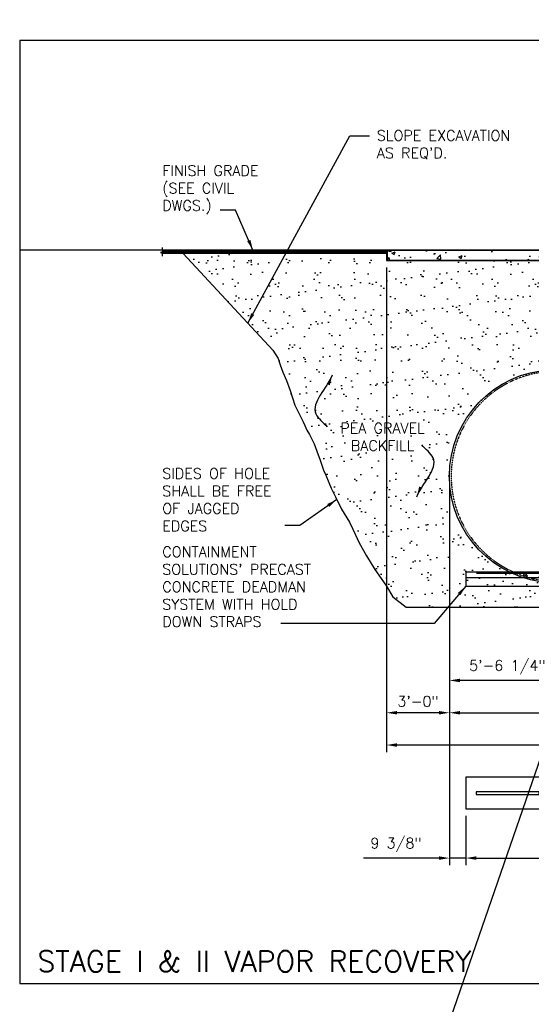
# Model space of a CAD drawing. Extents: x -169 to 7270, y -140 to 2984.
# Tile 572 of 656: x 6182 to 6475, y 552 to 1116. Entities that reach past the tile are written whole.
import ezdxf

# ---------------------------------------------------------------- set-up
doc = ezdxf.new("R2010")
doc.units = 0
doc.header["$MEASUREMENT"] = 0
doc.header["$PDSIZE"] = 1
doc.linetypes.add('HIDDEN3', pattern=[0.1875, 0.125, -0.0625])
doc.layers.get('0').update_dxf_attribs({"color": 255, "linetype": 'CONTINUOUS'})
doc.layers.get('DEFPOINTS').update_dxf_attribs({"linetype": 'CONTINUOUS'})
for name, color, linetype in [('CONCRETE-HATCH', 2, 'CONTINUOUS'), ('DIM', 3, 'CONTINUOUS'), ('FREEZE-OUTLINE-TITLES', 60, 'CONTINUOUS'), ('PEAGRAVEL-HATCH', 3, 'CONTINUOUS'), ('TANK-ANCHOR', 4, 'CONTINUOUS'), ('TANK-HOLE', 5, 'CONTINUOUS'), ('TANK-SLAB', 6, 'CONTINUOUS'), ('TANK-UST', 5, 'CONTINUOUS'), ('TEXT', 3, 'CONTINUOUS')]:
    doc.layers.add(name, color=color, linetype=linetype)
doc.layers.add('FREEZE-LINES', color=8, linetype='CONTINUOUS', plot=False)
doc.styles.add('SIMPLEX', font='simplex')
doc.dimstyles.new('DIM64', dxfattribs={"dimscale": 64, "dimtxt": 0.09375, "dimasz": 0.09375, "dimexe": 0.0625, "dimexo": 0.0625, "dimgap": 0.046875, "dimtad": 1, "dimdec": 4, "dimzin": 3, "dimdsep": 46, "dimlunit": 4, "dimtxsty": 'SIMPLEX', "dimcen": 0, "dimclrd": 256, "dimclre": 256, "dimclrt": 256, "dimadec": 0, "dimazin": 0, "dimtfac": 1, "dimtdec": 4, "dimtmove": 0, "dimatfit": 3, "dimfxl": 1, "dimfrac": 2, "dimtolj": 1, "dimtzin": 0, "dimarcsym": 0})

# ---------------------------------------------------------------- blocks, each defined once
blk = doc.blocks.new('*D57')
at = {"layer": 'DEFPOINTS', "color": 0, "transparency": 16777216}
for p in [(6427.69, 854.52), (6972.44, 854.52), (6972.44, 719.02)]:
    blk.add_point(p, dxfattribs=at)
at = {"layer": 'DIM', "lineweight": -2, "transparency": 16777216}
for p, q in [((6427.69, 850.52), (6427.69, 715.02)), ((6972.44, 850.52), (6972.44, 715.02)), ((6433.69, 719.02), (6966.44, 719.02))]:
    blk.add_line(p, q, dxfattribs=at)
at = {"layer": 'DIM', "transparency": 16777216}
for points in [[(6433.69, 720.02), (6433.69, 718.02), (6427.69, 719.02)], [(6966.44, 720.02), (6966.44, 718.02), (6972.44, 719.02)]]:
    blk.add_solid(points, dxfattribs=at)
at = {"layer": 'DIM', "transparency": 16777216, "insert": (6700.07, 726.59), "char_height": 6, "attachment_point": 5, "style": 'SIMPLEX'}
blk.add_mtext('\\A1;45\'-4 3/4" (TANK LENGTH)', dxfattribs=at)
blk = doc.blocks.new('*D66')
at = {"layer": 'DEFPOINTS', "color": 0, "transparency": 16777216}
for p in [(6427.69, 854.52), (6427.69, 737.52), (6493.94, 737.52)]:
    blk.add_point(p, dxfattribs=at)
at = {"layer": 'DIM', "lineweight": -2, "transparency": 16777216}
for p, q in [((6427.69, 850.52), (6427.69, 733.52)), ((6487.94, 737.52), (6433.69, 737.52))]:
    blk.add_line(p, q, dxfattribs=at)
at = {"layer": 'DIM', "transparency": 16777216}
for points in [[(6433.69, 738.52), (6433.69, 736.52), (6427.69, 737.52)], [(6487.94, 738.52), (6487.94, 736.52), (6493.94, 737.52)]]:
    blk.add_solid(points, dxfattribs=at)
at = {"layer": 'DIM', "transparency": 16777216, "insert": (6460.82, 745.09), "char_height": 6, "attachment_point": 5, "style": 'SIMPLEX'}
blk.add_mtext('\\A1;5\'-6 1/4"', dxfattribs=at)
blk = doc.blocks.new('*D74')
at = {"layer": 'DEFPOINTS', "color": 0, "transparency": 16777216}
for p in [(6391.69, 978.01), (7015.7, 978.3), (6391.69, 700.52)]:
    blk.add_point(p, dxfattribs=at)
at = {"layer": 'DIM', "lineweight": -2, "transparency": 16777216}
for p, q in [((6391.69, 974.01), (6391.69, 696.52)), ((7015.7, 974.3), (7015.7, 696.52)), ((7009.7, 700.52), (6397.69, 700.52))]:
    blk.add_line(p, q, dxfattribs=at)
at = {"layer": 'DIM', "transparency": 16777216}
for points in [[(6397.69, 701.52), (6397.69, 699.52), (6391.69, 700.52)], [(7009.7, 701.52), (7009.7, 699.52), (7015.7, 700.52)]]:
    blk.add_solid(points, dxfattribs=at)
at = {"layer": 'DIM', "transparency": 16777216, "insert": (6703.7, 708.09), "char_height": 6, "attachment_point": 5, "style": 'SIMPLEX'}
blk.add_mtext('\\A1;52\'-0" (F.V. TANK SLAB)', dxfattribs=at)
blk = doc.blocks.new('*D75')
at = {"layer": 'DEFPOINTS', "color": 0, "transparency": 16777216}
for p in [(6391.69, 978.01), (6391.69, 719.02), (6427.69, 719.02)]:
    blk.add_point(p, dxfattribs=at)
at = {"layer": 'DIM', "lineweight": -2, "transparency": 16777216}
for p, q in [((6391.69, 974.01), (6391.69, 715.02)), ((6421.69, 719.02), (6397.69, 719.02))]:
    blk.add_line(p, q, dxfattribs=at)
at = {"layer": 'DIM', "transparency": 16777216}
for points in [[(6397.69, 720.02), (6397.69, 718.02), (6391.69, 719.02)], [(6421.69, 720.02), (6421.69, 718.02), (6427.69, 719.02)]]:
    blk.add_solid(points, dxfattribs=at)
at = {"layer": 'DIM', "transparency": 16777216, "insert": (6409.69, 725.59), "char_height": 6, "attachment_point": 5, "style": 'SIMPLEX'}
blk.add_mtext('\\A1;3\'-0"', dxfattribs=at)
blk = doc.blocks.new('*D78')
at = {"layer": 'DEFPOINTS', "color": 0, "transparency": 16777216}
for p in [(6427.69, 850.52), (6437.05, 664.02), (6437.05, 635.77)]:
    blk.add_point(p, dxfattribs=at)
at = {"layer": 'DIM', "lineweight": -2, "transparency": 16777216}
for p, q in [((6427.69, 846.52), (6427.69, 631.77)), ((6437.05, 660.02), (6437.05, 631.77)), ((6421.69, 635.77), (6378.55, 635.77)), ((6437.05, 635.77), (6427.69, 635.77)), ((6443.05, 635.77), (6449.05, 635.77))]:
    blk.add_line(p, q, dxfattribs=at)
at = {"layer": 'DIM', "transparency": 16777216}
for points in [[(6421.69, 636.77), (6421.69, 634.77), (6427.69, 635.77)], [(6443.05, 636.77), (6443.05, 634.77), (6437.05, 635.77)]]:
    blk.add_solid(points, dxfattribs=at)
at = {"layer": 'DIM', "transparency": 16777216, "insert": (6397.12, 643.34), "char_height": 6, "attachment_point": 5, "style": 'SIMPLEX'}
blk.add_mtext('\\A1;9 3/8"', dxfattribs=at)
blk = doc.blocks.new('*D79')
at = {"layer": 'DEFPOINTS', "color": 0, "transparency": 16777216}
for p in [(6437.05, 635.77), (6959.05, 635.77), (6959.05, 635.77)]:
    blk.add_point(p, dxfattribs=at)
at = {"layer": 'DIM', "lineweight": -2, "transparency": 16777216}
blk.add_line((6443.05, 635.77), (6953.05, 635.77), dxfattribs=at)
at = {"layer": 'DIM', "transparency": 16777216}
for points in [[(6443.05, 636.77), (6443.05, 634.77), (6437.05, 635.77)], [(6953.05, 636.77), (6953.05, 634.77), (6959.05, 635.77)]]:
    blk.add_solid(points, dxfattribs=at)
at = {"layer": 'DIM', "transparency": 16777216, "insert": (6698.05, 642.34), "char_height": 6, "attachment_point": 5, "style": 'SIMPLEX'}
blk.add_mtext('\\A1;43\'-6"', dxfattribs=at)

msp = doc.modelspace()

# ---------------------------------------------------------------- hatches: boundary and pattern name
at = {"layer": 'CONCRETE-HATCH'}
h = msp.add_hatch(dxfattribs=at)
h.set_pattern_fill('AR-CONC', color=256, scale=2.67, style=0)
h.set_pattern_definition([(50, (6391.976, 978.296), (19.1508, -1.6755), [2.0025, -22.0275]), (355, (6391.976, 978.296), (-3.7047, 20.0835), [1.602, -17.622]), (100.451, (6393.571, 978.156), (15.4462, 18.408), [1.702, -18.7205]), (46.184, (6391.976, 983.636), (28.4953, -4.4194), [3.004, -33.041]), (96.636, (6394.35, 983.268), (24.9555, 26.009), [2.553, -28.081]), (351.184, (6391.976, 983.636), (24.9555, 26.009), [2.403, -26.433]), (21, (6394.646, 982.301), (15.9374, -10.75), [2.0025, -22.0275]), (326, (6394.646, 982.3), (6.4965, 19.3615), [1.602, -17.622]), (71.451, (6395.974, 981.405), (22.434, 8.6116), [1.702, -18.7205]), (37.5, (6391.9755, 978.296), (0.32467, 8.88827), [0, -17.4084, 0, -17.889, 0, -17.68875]), (7.5, (6391.976, 978.296), (7.02396, 10.5308), [0, -10.1994, 0, -17.0079, 0, -6.74175]), (327.5, (6386.0214, 978.296), (14.25306, -0.6022), [0, -6.675, 0, -20.826, 0, -27.6345]), (317.5, (6383.351, 978.296), (15.5711, 2.6728), [0, -8.6775, 0, -13.8306, 0, -19.6245])])
h.paths.add_polyline_path([(6504.49551, 985.22941), (6492.52798, 983.73346), (6391.97553, 983.73346), (6391.97553, 978.29596), (6505.44572, 978.29596), (6505.7864, 981.73519), (6504.31239, 981.73519)])
at = {"layer": 'CONCRETE-HATCH', "linetype": 'Continuous'}
h = msp.add_hatch(dxfattribs=at)
h.set_pattern_fill('AR-CONC', color=256, scale=2.67, style=0)
h.set_pattern_definition([(130, (6871.91, 658.424), (-19.15085, -1.6755), [2.0025, -22.0275]), (185, (6871.91, 658.424), (3.7047, 20.0835), [1.602, -17.622]), (79.5486, (6870.314, 658.284), (-15.4462, 18.408), [1.7019, -18.7205]), (133.816, (6871.91, 663.764), (-28.4953, -4.4194), [3.0038, -33.0412]), (83.3644, (6869.535, 663.396), (-24.9555, 26.009), [2.5528, -28.0807]), (188.816, (6871.91, 663.764), (-24.9555, 26.009), [2.403, -26.433]), (159, (6869.24, 662.429), (-15.9374, -10.7499), [2.0025, -22.0275]), (214, (6869.24, 662.429), (-6.4965, 19.3615), [1.602, -17.622]), (108.5486, (6867.911, 661.533), (-22.43394, 8.6116), [1.7019, -18.7205]), (142.5, (6871.9094, 658.424), (-0.32467, 8.88827), [0, -17.4084, 0, -17.889, 0, -17.68875]), (172.5, (6871.909, 658.424), (-7.02396, 10.5308), [0, -10.1994, 0, -17.0079, 0, -6.74175]), (212.5, (6877.8635, 658.424), (-14.25306, -0.60222), [0, -6.675, 0, -20.826, 0, -27.6345]), (222.5, (6880.534, 658.424), (-15.57107, 2.6728), [0, -8.6775, 0, -13.8306, 0, -19.6245])])
h.paths.add_polyline_path([(6436.06928, 791.52328), (6700.06928, 791.52328), (6700.06928, 799.52328), (6436.06928, 799.52328)])
at = {"layer": 'PEAGRAVEL-HATCH'}
h = msp.add_hatch(dxfattribs=at)
h.set_pattern_fill('AR-SAND', color=256, scale=7.5, style=0)
h.set_pattern_definition([(37.5, (6275.311, 978.015), (-0.4725, 14.4512), [0, -11.4, 0, -12.75, 0, -12.1875]), (7.5, (6275.31, 978.015), (13.2733, 21.166), [0, -6.15, 0, -10.275, 0, -3.9375]), (327.5, (6266.086, 978.015), (23.3561, 0.0424), [0, -3.75, 0, -13.5, 0, -17.625]), (317.5, (6266.086, 978.015), (22.546, 6.5826), [0, -1.875, 0, -8.85, 0, -10.125])])
h.paths.add_polyline_path([(6391.69428, 978.01471), (6391.69428, 982.01471), (6275.31068, 982.01471), (6279.13896, 978.01471)])
h = msp.add_hatch(dxfattribs=at)
h.set_pattern_fill('AR-SAND', color=256, scale=7.5, style=0)
h.set_pattern_definition([(37.5, (6279.007, 854.523), (-0.47245, 14.4512), [0, -11.4, 0, -12.75, 0, -12.1875]), (7.5, (6279.007, 854.523), (13.2733, 21.166), [0, -6.15, 0, -10.275, 0, -3.9375]), (327.5, (6269.782, 854.523), (23.3561, 0.04244), [0, -3.75, 0, -13.5, 0, -17.625]), (317.5, (6269.782, 854.523), (22.546, 6.5826), [0, -1.875, 0, -8.85, 0, -10.125])])
h.paths.add_polyline_path([(6427.69428, 978.01471), (6391.69428, 978.01471), (6279.00686, 978.01471), (6326.52503, 926.67367), (6329.68701, 921.94331), (6330.72373, 918.26414), (6332.33064, 914.05937), (6334.40408, 909.32901), (6336.52935, 903.54745), (6339.17298, 895.13792), (6341.76477, 889.88196), (6344.04708, 885.73274), (6344.92676, 883.57481), (6345.96348, 880.94683), (6347.57039, 878.31885), (6350.21402, 873.06289), (6351.7691, 868.85813), (6353.69174, 863.7034), (6355.58052, 857.87883), (6356.90257, 855.11144), (6357.14411, 854.52328), (6427.69428, 854.52328)])
h.paths.add_polyline_path([(6359.88538, 867.55102), (6418.88538, 867.55102), (6418.88538, 886.55102), (6359.88538, 886.55102)], flags=24)
h = msp.add_hatch(dxfattribs=at)
h.set_pattern_fill('AR-SAND', color=256, scale=7.5, style=0)
h.set_pattern_definition([(37.5, (6427.694, 854.523), (-0.47245, 14.4512), [0, -11.4, 0, -12.75, 0, -12.1875]), (7.5, (6427.694, 854.523), (13.2733, 21.166), [0, -6.15, 0, -10.275, 0, -3.9375]), (327.5, (6418.469, 854.523), (23.3561, 0.0424), [0, -3.75, 0, -13.5, 0, -17.625]), (317.5, (6418.47, 854.523), (22.546, 6.5826), [0, -1.875, 0, -8.85, 0, -10.125])])
edge = h.paths.add_edge_path()
edge.add_line((6510.70104, 969.98346), (6504.81079, 969.98346))
edge.add_line((6504.81079, 969.98346), (6504.6223, 969.98346))
edge.add_line((6504.6223, 969.98346), (6505.41786, 978.01471))
edge.add_line((6505.41786, 978.01471), (6427.69428, 978.01471))
edge.add_line((6427.69428, 978.01471), (6427.69428, 854.52328))
edge.add_arc((6488.76094, 854.52328), 61.06667, 92.6775035, 180, ccw=False)
edge.add_line((6485.90826, 915.52328), (6490.44428, 915.52328))
edge.add_line((6490.44428, 915.52328), (6491.44428, 917.52328))
edge.add_line((6491.44428, 917.52328), (6496.44428, 917.52328))
edge.add_line((6496.44428, 917.52328), (6497.44428, 915.52328))
edge.add_line((6497.44428, 915.52328), (6505.24428, 915.52328))
edge.add_line((6505.24428, 915.52328), (6505.24428, 919.80969))
edge.add_line((6505.24428, 919.80969), (6505.11082, 919.80969))
edge.add_arc((6505.11082, 920.05969), 0.25, 180, 270, ccw=False)
edge.add_line((6504.86082, 920.05969), (6504.86082, 920.45804))
edge.add_line((6504.86082, 920.45804), (6504.12429, 921.77328))
edge.add_line((6504.12429, 921.77328), (6504.36082, 921.77328))
edge.add_line((6504.36082, 921.77328), (6505.24429, 921.77328))
edge.add_line((6505.24429, 921.77328), (6505.24429, 922.77328))
edge.add_arc((6504.99429, 922.77328), 0.25, 0, 90)
edge.add_line((6504.99429, 923.02328), (6504.99429, 926.03839))
edge.add_line((6504.99429, 926.03839), (6504.50158, 926.03839))
edge.add_line((6504.50158, 926.03839), (6504.50158, 927.27589))
edge.add_line((6504.50158, 927.27589), (6503.41867, 927.27589))
edge.add_line((6503.41867, 927.27589), (6503.41867, 927.31796))
edge.add_line((6503.41867, 927.31796), (6502.92367, 927.31796))
edge.add_line((6502.92367, 927.31796), (6502.86179, 927.30394))
edge.add_line((6502.86179, 927.30394), (6502.86179, 927.27589))
edge.add_line((6502.86179, 927.27589), (6502.67617, 927.27589))
edge.add_line((6502.67617, 927.27589), (6502.67617, 927.31796))
edge.add_line((6502.67617, 927.31796), (6502.18117, 927.31796))
edge.add_line((6502.18117, 927.31796), (6502.11929, 927.30394))
edge.add_line((6502.11929, 927.30394), (6502.11929, 927.27589))
edge.add_line((6502.11929, 927.27589), (6501.99554, 927.27589))
edge.add_line((6501.99554, 927.27589), (6501.99554, 927.5962))
edge.add_line((6501.99554, 927.5962), (6491.5313, 927.5962))
edge.add_ellipse((6491.60793, 928.1912), major_axis=(0, -0.595), ratio=0.479200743, start_angle=180, end_angle=360, ccw=False)
edge.add_ellipse((6491.60793, 929.3812), major_axis=(0, -0.595), ratio=0.479200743, start_angle=-180, end_angle=0)
edge.add_ellipse((6491.60793, 929.3812), major_axis=(0, -0.595), ratio=0.479200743, start_angle=0, end_angle=180)
edge.add_line((6491.60793, 929.9762), (6501.99554, 929.9762))
edge.add_line((6501.99554, 929.9762), (6501.99554, 930.29651))
edge.add_line((6501.99554, 930.29651), (6502.18117, 930.29651))
edge.add_line((6502.18117, 930.29651), (6502.18117, 929.9762))
edge.add_line((6502.18117, 929.9762), (6502.67617, 929.9762))
edge.add_line((6502.67617, 929.9762), (6502.67617, 930.29651))
edge.add_line((6502.67617, 930.29651), (6502.92367, 930.29651))
edge.add_line((6502.92367, 930.29651), (6502.92367, 929.9762))
edge.add_line((6502.92367, 929.9762), (6503.41867, 929.9762))
edge.add_line((6503.41867, 929.9762), (6503.41867, 930.29651))
edge.add_line((6503.41867, 930.29651), (6504.50158, 930.29651))
edge.add_line((6504.50158, 930.29651), (6504.50158, 931.53401))
edge.add_line((6504.50158, 931.53401), (6504.99429, 931.53401))
edge.add_line((6504.99429, 931.53401), (6504.99429, 932.52282))
edge.add_line((6504.99429, 932.52282), (6504.37554, 932.52282))
edge.add_line((6504.37554, 932.52282), (6504.37554, 933.42001))
edge.add_line((6504.37554, 933.42001), (6504.25179, 933.42001))
edge.add_line((6504.25179, 933.42001), (6504.25179, 933.8329))
edge.add_line((6504.25179, 933.8329), (6503.67927, 933.87293))
edge.add_line((6503.67927, 933.87293), (6503.67927, 933.91464))
edge.add_line((6503.67927, 933.91464), (6503.18427, 933.91464))
edge.add_line((6503.18427, 933.91464), (6503.1224, 933.89929))
edge.add_line((6503.1224, 933.89929), (6503.1224, 933.8686))
edge.add_line((6503.1224, 933.8686), (6502.99865, 933.8686))
edge.add_line((6502.99865, 933.8686), (6502.99865, 934.26579))
edge.add_line((6502.99865, 934.26579), (6491.60793, 934.26579))
edge.add_ellipse((6491.60793, 934.51579), major_axis=(0, -0.25), ratio=0.479200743, start_angle=180, end_angle=360, ccw=False)
edge.add_ellipse((6491.60793, 935.01579), major_axis=(0, 0.25), ratio=0.479200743, start_angle=0, end_angle=180, ccw=False)
edge.add_line((6491.60793, 935.26579), (6502.99865, 935.26579))
edge.add_line((6502.99865, 935.26579), (6502.99865, 935.66298))
edge.add_line((6502.99865, 935.66298), (6503.18427, 935.66298))
edge.add_line((6503.18427, 935.66298), (6503.18427, 935.26579))
edge.add_line((6503.18427, 935.26579), (6503.67927, 935.26579))
edge.add_line((6503.67927, 935.26579), (6503.67927, 935.65865))
edge.add_line((6503.67927, 935.65865), (6504.25179, 935.69869))
edge.add_line((6504.25179, 935.69869), (6504.25179, 936.11157))
edge.add_line((6504.25179, 936.11157), (6504.37554, 937.00876))
edge.add_line((6504.37554, 937.00876), (6504.99429, 937.00876))
edge.add_line((6504.99429, 937.00876), (6504.99429, 942.02096))
edge.add_arc((6504.99429, 942.27096), 0.25, 270, 360)
edge.add_line((6505.24429, 942.27096), (6505.24429, 943.80737))
edge.add_line((6505.24429, 943.80737), (6505.11084, 943.80737))
edge.add_arc((6505.11084, 944.05737), 0.25, 180, 270, ccw=False)
edge.add_line((6504.86084, 944.05737), (6504.86084, 944.45572))
edge.add_line((6504.86084, 944.45572), (6504.12431, 945.77096))
edge.add_line((6504.12431, 945.77096), (6504.36084, 945.77096))
edge.add_line((6504.36084, 945.77096), (6505.24429, 945.77096))
edge.add_line((6505.24429, 945.77096), (6505.24429, 957.71641))
edge.add_arc((6506.94429, 957.71641), 1.7, 105.5631391, 180, ccw=False)
edge.add_arc((6564.615, 832.27575), 139.74129, 112.6955788, 114.5798006, ccw=False)
edge.add_line((6510.69794, 961.19658), (6510.70104, 969.98346))
h.paths.add_polyline_path([(6503.66937, 935.82484), (6503.55057, 935.82484, -1), (6503.31297, 935.82484), (6503.19417, 935.82484, -1)], flags=16)
h.paths.add_polyline_path([(6503.53473, 935.82484, -1), (6503.32881, 935.82484, -1)], flags=0)
h.paths.add_polyline_path([(6502.66627, 930.46233), (6502.54747, 930.46233, -1), (6502.30987, 930.46233), (6502.19107, 930.46233, -1)], flags=16)
h.paths.add_polyline_path([(6502.53163, 930.46233, -1), (6502.32571, 930.46233, -1)], flags=0)
h.paths.add_polyline_path([(6503.40877, 930.46233), (6503.28997, 930.46233, -1), (6503.05237, 930.46233), (6502.93357, 930.46233, -1)], flags=16)
h.paths.add_polyline_path([(6503.27413, 930.46233, -1), (6503.06821, 930.46233, -1)], flags=0)
h = msp.add_hatch(dxfattribs=at)
h.set_pattern_fill('AR-SAND', color=256, scale=7.5, style=0)
h.set_pattern_definition([(37.5, (6357.144, 779.528), (-0.4725, 14.4512), [0, -11.4, 0, -12.75, 0, -12.1875]), (7.5, (6357.144, 779.528), (13.2733, 21.166), [0, -6.15, 0, -10.275, 0, -3.9375]), (327.5, (6347.919, 779.528), (23.356, 0.0424), [0, -3.75, 0, -13.5, 0, -17.625]), (317.5, (6347.92, 779.528), (22.546, 6.5826), [0, -1.875, 0, -8.85, 0, -10.125])])
h.paths.add_polyline_path([(6427.69428, 854.52328), (6357.14411, 854.52328), (6358.61143, 850.95033), (6359.98705, 847.60977), (6362.50889, 842.76425), (6365.97212, 835.70805), (6370.45608, 828.14009), (6372.2961, 824.14494), (6374.88789, 818.88898), (6375.97645, 816.261), (6380.16973, 808.90491), (6384.89222, 801.01872), (6388.60541, 795.83067), (6391.6883, 791.52328), (6395.32862, 785.39639), (6402.95519, 779.52781), (6427.69428, 779.52782)])
h = msp.add_hatch(dxfattribs=at)
h.set_pattern_fill('AR-SAND', color=256, scale=7.5, style=0)
h.set_pattern_definition([(37.5, (6427.694, 779.528), (-0.47245, 14.4512), [0, -11.4, 0, -12.75, 0, -12.1875]), (7.5, (6427.694, 779.528), (13.2733, 21.1661), [0, -6.15, 0, -10.275, 0, -3.9375]), (327.5, (6418.469, 779.528), (23.35606, 0.04244), [0, -3.75, 0, -13.5, 0, -17.625]), (317.5, (6418.47, 779.528), (22.546, 6.5826), [0, -1.875, 0, -8.85, 0, -10.125])])
h.paths.add_polyline_path([(6427.69428, 854.52328), (6427.69428, 779.52782), (6493.94428, 779.52784), (6493.94428, 791.52328), (6491.44428, 791.52328), (6436.06928, 791.52328), (6436.06928, 799.52328), (6462.22535, 799.52328, -0.287899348)])
h.paths.add_polyline_path([(6559.94428, 791.52328), (6557.44428, 791.52328), (6493.94428, 791.52328), (6493.94428, 779.52784), (6559.94428, 779.52787)])
h.paths.add_polyline_path([(6576.44432, 791.52328), (6573.94428, 791.52328), (6559.94428, 791.52328), (6559.94428, 779.52787), (6576.44432, 779.52787)])
h.paths.add_polyline_path([(6596.44423, 791.52328), (6593.94428, 791.52328), (6576.44432, 791.52328), (6576.44432, 779.52787), (6596.44423, 779.52788)])
h.paths.add_polyline_path([(6645.94428, 791.52328), (6643.44428, 791.52328), (6596.44423, 791.52328), (6596.44423, 779.52788), (6645.94428, 779.5279)])
at = {"layer": 'TANK-SLAB'}
msp.add_hatch(color=256, dxfattribs=at).paths.add_polyline_path([(6504.49551, 985.22941), (6504.51047, 985.51471), (6492.51047, 984.01471), (6391.69428, 984.01471), (6391.69428, 978.01471), (6505.41786, 978.01471), (6505.44572, 978.29596), (6391.97553, 978.29596), (6391.97553, 983.73346), (6492.52798, 983.73346)])

# ---------------------------------------------------------------- linework, layer by layer
msp.add_line((7270.17929, 2983.92872), (6192.37471, -139.60155))
at = {"layer": 'FREEZE-LINES', "linetype": 'Continuous'}
msp.add_line((7225.69428, 984.01471), (6181.69428, 984.01471), dxfattribs=at)
at = {"layer": 'FREEZE-OUTLINE-TITLES', "linetype": 'Continuous'}
msp.add_lwpolyline([(7225.69428, 1104.01471), (6181.69428, 1104.01471), (6181.69428, 564.00736), (7225.69428, 564.00736)], close=True, dxfattribs=at)
at = {"layer": 'TANK-ANCHOR', "color": 1}
msp.add_line((6437.05012, 796.52328), (6611.05012, 796.52328), dxfattribs=at)
at = {"layer": 'TANK-ANCHOR'}
for points in [[(6437.05012, 791.52328), (6611.05012, 791.52328), (6611.05012, 799.52328), (6437.05012, 799.52328)], [(6611.05012, 682.02328), (6437.05012, 682.02328), (6437.05012, 664.02328), (6611.05012, 664.02328)]]:
    msp.add_lwpolyline(points, close=True, dxfattribs=at)
at = {"layer": 'TANK-ANCHOR', "color": 3, "const_width": 1}
msp.add_lwpolyline([(6479.05012, 799.02328), (6443.05012, 799.02328)], dxfattribs=at)
at = {"layer": 'TANK-ANCHOR', "color": 7}
msp.add_lwpolyline([(6479.05012, 672.27328), (6479.05012, 673.77328), (6443.05012, 673.77328), (6443.05012, 672.27328)], close=True, dxfattribs=at)
at = {"layer": 'TANK-HOLE', "linetype": 'Continuous'}
msp.add_lwpolyline([(6275.3047, 982.01471), (6326.52503, 926.67367), (6329.68701, 921.94331), (6330.72373, 918.26414), (6332.33064, 914.05937), (6334.40408, 909.32901), (6336.52935, 903.54745), (6339.17298, 895.13792), (6341.76477, 889.88196), (6344.04708, 885.73274), (6344.92676, 883.57481), (6345.96348, 880.94683), (6347.57039, 878.31885), (6350.21402, 873.06289), (6351.7691, 868.85813), (6353.69174, 863.7034), (6355.58052, 857.87883), (6356.90257, 855.11144), (6358.61143, 850.95033), (6359.98705, 847.60977), (6362.50889, 842.76425), (6365.97212, 835.70805), (6370.45608, 828.14009), (6372.2961, 824.14494), (6374.88789, 818.88898), (6375.97645, 816.261), (6380.16973, 808.90491), (6384.89222, 801.01872), (6388.60541, 795.83067), (6391.6883, 791.52328), (6395.32862, 785.39639), (6402.95519, 779.52781), (6959.80602, 779.528)], dxfattribs=at)
at = {"layer": 'TANK-SLAB', "color": 7}
for p, q in [((6391.69428, 982.60846), (6262.35534, 982.60846)), ((6391.69428, 982.88971), (6263.01028, 982.88971)), ((6391.69428, 982.32721), (6263.03123, 982.32721)), ((6391.69428, 984.01471), (6263.31068, 984.01471)), ((6391.97553, 982.01471), (6263.31068, 982.01471)), ((6391.69428, 983.73346), (6263.51502, 983.73346)), ((6391.69428, 983.17096), (6263.68617, 983.17096)), ((6391.69428, 983.45221), (6264.19091, 983.45221))]:
    msp.add_line(p, q, dxfattribs=at)
at = {"layer": 'TANK-SLAB', "linetype": 'Continuous'}
msp.add_lwpolyline([(6263.31068, 985.51471), (6263.31068, 983.8185), (6264.27649, 983.4166), (6262.34487, 982.61282), (6263.31068, 982.21093), (6263.31068, 980.51471)], dxfattribs=at)
at = {"layer": 'TANK-SLAB'}
for points in [[(6504.51047, 985.51471), (6492.51047, 984.01471), (6391.69428, 984.01471), (6391.69428, 978.01471), (6505.41786, 978.01471)], [(6504.49551, 985.22941), (6492.52798, 983.73346), (6391.97553, 983.73346), (6391.97553, 978.29596), (6505.44572, 978.29596)]]:
    msp.add_lwpolyline(points, dxfattribs=at)
at = {"layer": 'TANK-UST'}
msp.add_lwpolyline([(6490.44428, 793.52328), (6485.90826, 793.52328, -0.9543276), (6485.90826, 915.52328), (6490.44428, 915.52328)], format="xyb", dxfattribs=at)
at = {"layer": 'TANK-UST', "color": 2, "linetype": 'HIDDEN3'}
msp.add_lwpolyline([(6485.93173, 914.52328, 0.9539575), (6485.93173, 794.52328)], format="xyb", dxfattribs=at)

# ---------------------------------------------------------------- texts
at = {"layer": 'FREEZE-OUTLINE-TITLES', "linetype": 'Continuous', "insert": (6191.81324, 570.58992), "char_height": 12, "attachment_point": 7, "style": 'SIMPLEX'}
msp.add_mtext('\\A1;STAGE I & II VAPOR RECOVERY ', dxfattribs=at)
at = {"layer": 'TEXT', "char_height": 6, "style": 'SIMPLEX'}
for s, insert, width, attachment_point in [("SLOPE EXCAVATION AS REQ'D.", (6386.14459, 1052.65163), 90.2159827, 1), ('FINISH GRADE (SEE CIVIL DWGS.)', (6263.31068, 1032.54678), 72.4523901, 1), ('PEA GRAVEL BACKFILL', (6389.38538, 877.05102), 63.7671022, 5), ('SIDES OF HOLE SHALL BE FREE OF JAGGED EDGES', (6263.31068, 859.03088), 68.971409, 1), ("CONTAINMENT SOLUTIONS' PRECAST CONCRETE DEADMAN SYSTEM WITH HOLD DOWN STRAPS", (6263.31068, 814.15999), 104.1231054, 1)]:
    msp.add_mtext(s, dxfattribs=dict(at, insert=insert, width=width, attachment_point=attachment_point))

# ---------------------------------------------------------------- dimensions: what is measured, and where the dimension line sits
at = {"layer": 'DIM'}
for base, p1, p2, text, picture, middle in [((6391.69428, 700.52328), (7015.70045, 978.29596), (6391.69428, 978.01471), '<> (F.V. TANK SLAB)', '*D74', (6703.69736, 708.09471)), ((6972.44448, 719.02328), (6427.69448, 854.52328), (6972.44448, 854.52328), '<> (TANK LENGTH)', '*D57', (6700.06948, 726.59471))]:
    dim = msp.add_linear_dim(base=base, p1=p1, p2=p2, angle=180, text=text, dimstyle='DIM64', dxfattribs=at)
    dim.commit()
    dim.dimension.update_dxf_attribs({"geometry": picture, "text_midpoint": middle})
dim = msp.add_linear_dim(base=(6391.69448, 719.02328), p1=(6427.69448, 719.02328), p2=(6391.69448, 978.01471), angle=180, dimstyle='DIM64', dxfattribs=at)
dim.commit()
dim.dimension.update_dxf_attribs({"geometry": '*D75', "text_midpoint": (6409.69448, 725.59471)})
at = {"layer": 'DIM', "color": 1}
dim = msp.add_linear_dim(base=(6427.69428, 737.52328), p1=(6493.94428, 737.52328), p2=(6427.69428, 854.52328), angle=180, dimstyle='DIM64', dxfattribs=at)
dim.commit()
dim.dimension.update_dxf_attribs({"geometry": '*D66', "text_midpoint": (6460.81928, 745.09471)})
at = {"layer": 'DIM'}
dim = msp.add_linear_dim(base=(6437.05012, 635.77328), p1=(6427.69428, 850.52328), p2=(6437.05012, 664.02328), dimstyle='DIM64', dxfattribs=at)
dim.commit()
dim.dimension.update_dxf_attribs({"geometry": '*D78', "text_midpoint": (6397.12285, 635.77328), "dimtype": 160})
dim = msp.add_linear_dim(base=(6959.05012, 635.77328), p1=(6437.05012, 635.77328), p2=(6959.05012, 635.77328), dimstyle='DIM64', dxfattribs=at)
dim.commit()
dim.dimension.update_dxf_attribs({"geometry": '*D79', "text_midpoint": (6698.05012, 642.34471)})

# ---------------------------------------------------------------- leaders
at = {"layer": 'TEXT'}
for points in [[(6312.22611, 942.12295), (6370.72444, 1049.45295), (6382.02025, 1049.45295)], [(6315.22729, 984.01471), (6305.18327, 1006.89987), (6296.43686, 1006.89987)], [(6363.27182, 841.2098), (6342.00359, 826.30211), (6333.42371, 826.30211)], [(6437.05012, 791.52328), (6419.00779, 770.19983), (6331.21775, 770.19983)]]:
    msp.add_leader(points, dimstyle='DIM64', dxfattribs=at)
at = {"layer": 'TEXT', "path_type": 1}
for points in [[(6360.59458, 912.4729), (6351.28004, 890.14981), (6357.70582, 882.76114)], [(6408.99932, 842.72923), (6418.31387, 865.05232), (6411.88809, 872.44099)]]:
    msp.add_leader(points, dimstyle='DIM64', override={"dimgap": 0.0625, "dimtad": 0}, dxfattribs=at)

doc.saveas('drawing.dxf')
